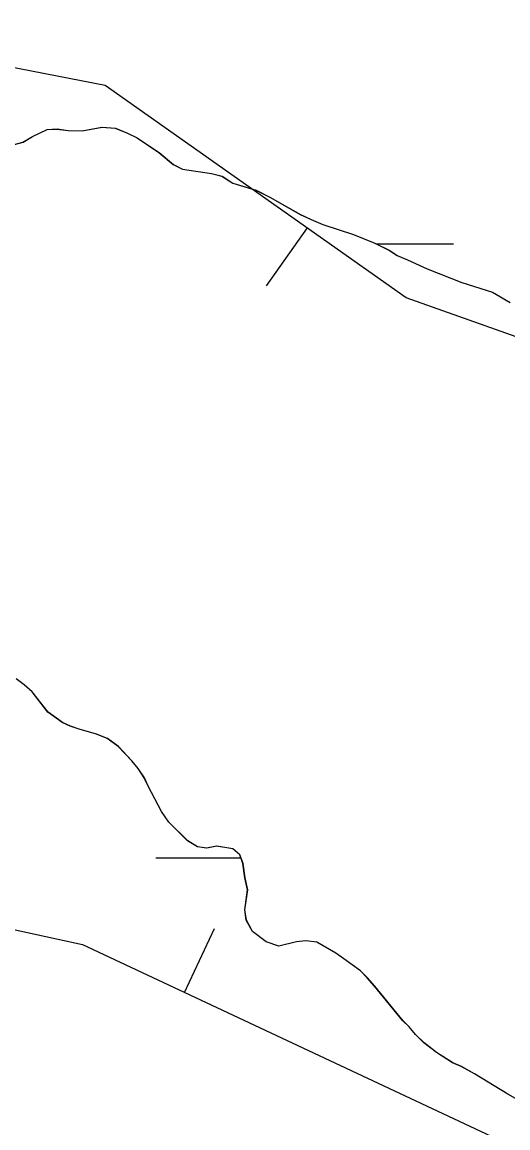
# Model space of a CAD drawing. Extents: x 3161514 to 3199414, y 831166 to 856601.
# Drawn here: x 3196435.1 to 3196606.8, y 846320.5 to 846711.4 of the extents above; entities that cross this region are included whole.
import ezdxf

# ---------------------------------------------------------------- set-up
doc = ezdxf.new("R2010")
doc.units = 0
for name, color, linetype in [('V-BORW-LINE', 7, 'Continuous'), ('V-SITE-VEGE', 7, 'Continuous'), ('V-TOPO-SHOR', 7, 'Continuous'), ('V-WETL-SWMP', 7, 'Continuous')]:
    doc.layers.add(name, color=color, linetype=linetype)

msp = doc.modelspace()

# ---------------------------------------------------------------- linework, layer by layer
at = {"layer": 'V-BORW-LINE'}
for p, q in [((3196535.79, 846638.66), (3196521.38, 846618.23)), ((3196492.54, 846368.41), (3196503.15, 846391.04))]:
    msp.add_line(p, q, dxfattribs=at)
for points in [[(3197124.91, 846386.47), (3197097.73, 846416.79), (3196963.36, 846479.18), (3196832.39, 846534), (3196697.18, 846569.17), (3196570.81, 846613.95), (3196464.42, 846689.02), (3196339.6, 846713.36), (3196262.25, 846649.57), (3196194.12, 846627.13), (3196126.67, 846566.05)], [(3196636.63, 846104.92), (3196571.29, 846148.98), (3196520.32, 846164.55), (3196408.25, 846159.39), (3196317.64, 846146.4), (3196263.59, 846160.6), (3196217.91, 846243.89), (3196189.6, 846297.87), (3196175.54, 846349.41), (3196232.28, 846375.29), (3196270.77, 846407.3), (3196340.75, 846410.63), (3196456.48, 846385.32), (3196627.46, 846305.12)], [(3196636.63, 846104.92), (3196571.29, 846148.98), (3196520.32, 846164.55), (3196408.25, 846159.39), (3196317.64, 846146.4), (3196263.59, 846160.6), (3196217.91, 846243.89), (3196189.6, 846297.87), (3196182.08, 846346.95), (3196232.28, 846375.29), (3196270.77, 846407.3), (3196340.75, 846410.63), (3196456.48, 846385.32), (3196627.46, 846305.12)]]:
    msp.add_lwpolyline(points, dxfattribs=at)
at = {"layer": 'V-SITE-VEGE'}
for p, q in [((3196456.26, 846673.03), (3196463.29, 846674.3)), ((3196463.29, 846674.3), (3196468.02, 846673.98)), ((3196468.02, 846673.98), (3196472.31, 846672.23)), ((3196435.37, 846669), (3196438.71, 846670.98)), ((3196438.71, 846670.98), (3196443.92, 846673.53)), ((3196443.92, 846673.53), (3196447.42, 846673.65)), ((3196447.42, 846673.65), (3196451.32, 846673.15)), ((3196451.32, 846673.15), (3196456.26, 846673.03)), ((3196472.31, 846672.23), (3196475.76, 846670.5)), ((3196475.76, 846670.5), (3196483.47, 846665.37)), ((3196430.59, 846667.68), (3196435.37, 846669)), ((3196483.47, 846665.37), (3196488.51, 846661.13)), ((3196488.51, 846661.13), (3196491.77, 846659.41)), ((3196491.77, 846659.41), (3196502.03, 846657.93)), ((3196502.03, 846657.93), (3196505.71, 846657.01)), ((3196505.71, 846657.01), (3196509.56, 846654.45)), ((3196509.56, 846654.45), (3196517.74, 846651.98)), ((3196517.74, 846651.98), (3196522.63, 846649.6)), ((3196522.63, 846649.6), (3196533.39, 846643.37)), ((3196533.39, 846643.37), (3196537.26, 846641.63)), ((3196537.26, 846641.63), (3196541.34, 846639.89)), ((3196541.34, 846639.89), (3196552.17, 846636.33)), ((3196552.17, 846636.33), (3196559.72, 846633.27)), ((3196559.72, 846633.27), (3196565, 846630.67)), ((3196565, 846630.67), (3196567.64, 846628.96)), ((3196567.64, 846628.96), (3196571.31, 846627.43)), ((3196571.31, 846627.43), (3196578.23, 846624.17)), ((3196578.23, 846624.17), (3196590.48, 846619.35)), ((3196590.48, 846619.35), (3196601.31, 846616)), ((3196601.31, 846616), (3196607.61, 846612.34)), ((3196435.8, 846477.17), (3196432.97, 846479.3)), ((3196438.63, 846474.63), (3196435.8, 846477.17)), ((3196444.22, 846467.49), (3196438.63, 846474.63)), ((3196449.28, 846463.87), (3196444.22, 846467.49)), ((3196452.13, 846462.57), (3196449.28, 846463.87)), ((3196455.2, 846461.47), (3196452.13, 846462.57)), ((3196461.33, 846459.67), (3196455.2, 846461.47)), ((3196465.21, 846458.14), (3196461.33, 846459.67)), ((3196469.05, 846455.37), (3196465.21, 846458.14)), ((3196473.88, 846450.31), (3196469.05, 846455.37)), ((3196476.08, 846447.58), (3196473.88, 846450.31)), ((3196478.26, 846444.23), (3196476.08, 846447.58)), ((3196479.63, 846441.31), (3196478.26, 846444.23)), ((3196484.36, 846432.34), (3196479.63, 846441.31)), ((3196486.94, 846428.58), (3196484.36, 846432.34)), ((3196493.58, 846422.03), (3196486.94, 846428.58)), ((3196497.03, 846419.89), (3196493.58, 846422.03)), ((3196500.31, 846419.4), (3196497.03, 846419.89)), ((3196503.83, 846420.14), (3196500.31, 846419.4)), ((3196509.58, 846419.18), (3196503.83, 846420.14)), ((3196512, 846417.06), (3196509.58, 846419.18)), ((3196513.16, 846413.94), (3196512, 846417.06)), ((3196513.86, 846408.98), (3196513.16, 846413.94)), ((3196514.79, 846404.63), (3196513.86, 846408.98)), ((3196513.8, 846397.66), (3196514.79, 846404.63)), ((3196514.33, 846393.94), (3196513.8, 846397.66)), ((3196516.49, 846389.97), (3196514.33, 846393.94)), ((3196521.35, 846386.35), (3196516.49, 846389.97)), ((3196525.84, 846384.8), (3196521.35, 846386.35)), ((3196532.06, 846386.3), (3196525.84, 846384.8)), ((3196535.36, 846386.63), (3196532.06, 846386.3)), ((3196539.26, 846386.13), (3196535.36, 846386.63)), ((3196545.96, 846382.26), (3196539.26, 846386.13)), ((3196548.8, 846380.34), (3196545.96, 846382.26)), ((3196554.67, 846376.08), (3196548.8, 846380.34)), ((3196557.08, 846373.55), (3196554.67, 846376.08)), ((3196559.69, 846370.6), (3196557.08, 846373.55)), ((3196569.69, 846358.42), (3196559.69, 846370.6)), ((3196571.91, 846356.31), (3196569.69, 846358.42)), ((3196574.11, 846353.57), (3196571.91, 846356.31)), ((3196577.12, 846350.62), (3196574.11, 846353.57)), ((3196581.58, 846347.22), (3196577.12, 846350.62)), ((3196587.25, 846343.58), (3196581.58, 846347.22)), ((3196590.31, 846342.27), (3196587.25, 846343.58)), ((3196594.98, 846339.69), (3196590.31, 846342.27)), ((3196606.75, 846332.4), (3196594.98, 846339.69)), ((3196614.07, 846328.31), (3196606.75, 846332.4))]:
    msp.add_line(p, q, dxfattribs=at)
at = {"layer": 'V-TOPO-SHOR'}
for points in [[(3196430.59, 846667.68), (3196435.36, 846669), (3196438.71, 846670.98), (3196443.92, 846673.53), (3196447.42, 846673.65), (3196451.32, 846673.15), (3196456.26, 846673.03), (3196463.29, 846674.3), (3196468.02, 846673.98), (3196472.31, 846672.23), (3196475.76, 846670.5), (3196483.46, 846665.37), (3196488.51, 846661.13), (3196491.77, 846659.41), (3196502.03, 846657.93), (3196505.71, 846657.01), (3196509.56, 846654.45), (3196517.74, 846651.99), (3196522.63, 846649.6), (3196533.39, 846643.37), (3196537.26, 846641.63), (3196541.34, 846639.89), (3196552.17, 846636.33), (3196559.71, 846633.27), (3196565, 846630.67), (3196567.64, 846628.96), (3196571.31, 846627.43), (3196578.23, 846624.17), (3196590.48, 846619.35), (3196601.31, 846616), (3196607.61, 846612.34)], [(3196577.12, 846350.62), (3196574.11, 846353.57), (3196571.91, 846356.31), (3196569.69, 846358.42), (3196559.69, 846370.6), (3196557.08, 846373.55), (3196554.67, 846376.08), (3196548.8, 846380.34), (3196545.96, 846382.26), (3196539.26, 846386.13), (3196535.36, 846386.63), (3196532.06, 846386.3), (3196525.84, 846384.8), (3196521.35, 846386.35), (3196516.49, 846389.97), (3196514.33, 846393.94), (3196513.8, 846397.66), (3196514.79, 846404.63), (3196513.86, 846408.98), (3196513.16, 846413.94), (3196512, 846417.06), (3196509.58, 846419.18), (3196503.83, 846420.14), (3196500.31, 846419.4), (3196497.03, 846419.89), (3196493.58, 846422.03), (3196486.94, 846428.58), (3196484.36, 846432.34), (3196479.63, 846441.31), (3196478.26, 846444.23), (3196476.08, 846447.58), (3196473.88, 846450.31), (3196469.05, 846455.37), (3196465.21, 846458.14), (3196461.33, 846459.67), (3196455.2, 846461.47), (3196452.13, 846462.57), (3196449.28, 846463.87), (3196444.22, 846467.49), (3196438.63, 846474.63), (3196435.8, 846477.17), (3196432.97, 846479.3)], [(3196614.07, 846328.31), (3196606.75, 846332.4), (3196594.98, 846339.69), (3196590.31, 846342.27), (3196587.25, 846343.58), (3196581.57, 846347.22), (3196577.12, 846350.62)]]:
    msp.add_lwpolyline(points, dxfattribs=at)
at = {"layer": 'V-WETL-SWMP'}
for p, q in [((3196456.31, 846673.03), (3196463.34, 846674.3)), ((3196463.34, 846674.3), (3196468.07, 846673.98)), ((3196468.07, 846673.98), (3196472.35, 846672.23)), ((3196435.41, 846669), (3196438.75, 846670.98)), ((3196438.75, 846670.98), (3196443.96, 846673.53)), ((3196443.96, 846673.53), (3196447.47, 846673.66)), ((3196447.47, 846673.66), (3196451.37, 846673.15)), ((3196451.37, 846673.15), (3196456.31, 846673.03)), ((3196472.35, 846672.23), (3196475.81, 846670.5)), ((3196475.81, 846670.5), (3196483.51, 846665.37)), ((3196430.64, 846667.68), (3196435.41, 846669)), ((3196483.51, 846665.37), (3196488.56, 846661.13)), ((3196488.56, 846661.13), (3196491.81, 846659.41)), ((3196491.81, 846659.41), (3196502.07, 846657.93)), ((3196502.07, 846657.93), (3196505.76, 846657.01)), ((3196505.76, 846657.01), (3196509.61, 846654.45)), ((3196509.61, 846654.45), (3196517.79, 846651.99)), ((3196517.79, 846651.99), (3196522.67, 846649.6)), ((3196522.67, 846649.6), (3196533.44, 846643.37)), ((3196533.44, 846643.37), (3196537.31, 846641.63)), ((3196537.31, 846641.63), (3196541.39, 846639.89)), ((3196541.39, 846639.89), (3196552.21, 846636.33)), ((3196552.21, 846636.33), (3196559.76, 846633.27)), ((3196559.76, 846633.27), (3196565.05, 846630.67)), ((3196560.16, 846633.07), (3196587.54, 846633)), ((3196565.05, 846630.67), (3196567.69, 846628.96)), ((3196567.69, 846628.96), (3196571.36, 846627.43)), ((3196571.36, 846627.43), (3196578.28, 846624.17)), ((3196578.28, 846624.17), (3196590.52, 846619.35)), ((3196590.52, 846619.35), (3196601.36, 846616)), ((3196601.36, 846616), (3196607.65, 846612.35)), ((3196435.85, 846477.17), (3196433.02, 846479.3)), ((3196438.68, 846474.63), (3196435.85, 846477.17)), ((3196444.27, 846467.5), (3196438.68, 846474.63)), ((3196449.33, 846463.87), (3196444.27, 846467.5)), ((3196452.18, 846462.57), (3196449.33, 846463.87)), ((3196455.25, 846461.47), (3196452.18, 846462.57)), ((3196461.38, 846459.67), (3196455.25, 846461.47)), ((3196465.26, 846458.14), (3196461.38, 846459.67)), ((3196469.1, 846455.37), (3196465.26, 846458.14)), ((3196473.92, 846450.31), (3196469.1, 846455.37)), ((3196476.12, 846447.58), (3196473.92, 846450.31)), ((3196478.31, 846444.23), (3196476.12, 846447.58)), ((3196479.68, 846441.31), (3196478.31, 846444.23)), ((3196484.41, 846432.35), (3196479.68, 846441.31)), ((3196486.99, 846428.58), (3196484.41, 846432.35)), ((3196493.63, 846422.03), (3196486.99, 846428.58)), ((3196497.08, 846419.89), (3196493.63, 846422.03)), ((3196500.36, 846419.4), (3196497.08, 846419.89)), ((3196503.88, 846420.14), (3196500.36, 846419.4)), ((3196509.62, 846419.18), (3196503.88, 846420.14)), ((3196482.35, 846416.04), (3196512.45, 846415.96)), ((3196512.05, 846417.06), (3196509.62, 846419.18)), ((3196513.21, 846413.94), (3196512.05, 846417.06)), ((3196513.91, 846408.98), (3196513.21, 846413.94)), ((3196514.84, 846404.63), (3196513.91, 846408.98)), ((3196513.84, 846397.66), (3196514.84, 846404.63)), ((3196514.37, 846393.94), (3196513.84, 846397.66)), ((3196516.54, 846389.97), (3196514.37, 846393.94)), ((3196521.4, 846386.35), (3196516.54, 846389.97)), ((3196525.89, 846384.8), (3196521.4, 846386.35)), ((3196532.11, 846386.3), (3196525.89, 846384.8)), ((3196535.41, 846386.64), (3196532.11, 846386.3)), ((3196539.31, 846386.13), (3196535.41, 846386.64)), ((3196546.01, 846382.26), (3196539.31, 846386.13)), ((3196548.85, 846380.34), (3196546.01, 846382.26)), ((3196554.72, 846376.08), (3196548.85, 846380.34)), ((3196557.13, 846373.55), (3196554.72, 846376.08)), ((3196559.73, 846370.6), (3196557.13, 846373.55)), ((3196569.74, 846358.42), (3196559.73, 846370.6)), ((3196571.95, 846356.31), (3196569.74, 846358.42)), ((3196574.15, 846353.58), (3196571.95, 846356.31)), ((3196577.17, 846350.62), (3196574.15, 846353.58)), ((3196581.62, 846347.22), (3196577.17, 846350.62)), ((3196587.3, 846343.58), (3196581.62, 846347.22)), ((3196590.36, 846342.27), (3196587.3, 846343.58)), ((3196595.03, 846339.69), (3196590.36, 846342.27)), ((3196606.8, 846332.4), (3196595.03, 846339.69))]:
    msp.add_line(p, q, dxfattribs=at)
msp.add_arc((3196477.1, 846416.53), 35.25, 359.0699, 359.5311, dxfattribs=at)

doc.saveas('drawing.dxf')
